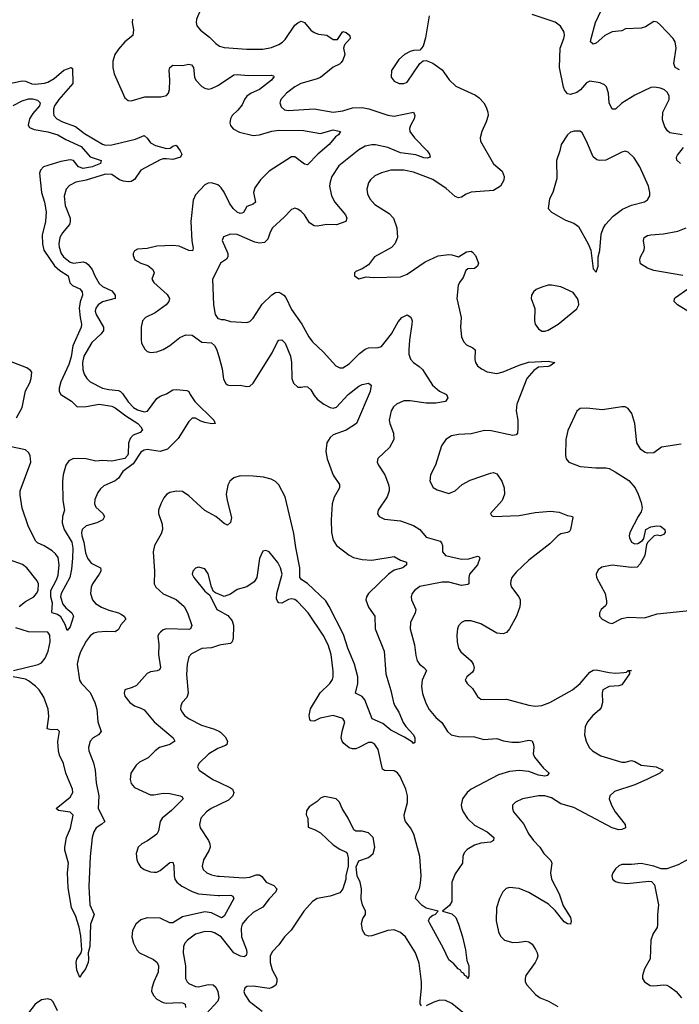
# Model space of a CAD drawing. Header units: inches. Extents: x 1843162 to 1959474, y 907081 to 1016326.
# Tile 316 of 656: x 1938754 to 1942868, y 922529 to 928668. Entities that reach past the tile are written whole.
import ezdxf

# ---------------------------------------------------------------- set-up
doc = ezdxf.new("R2010")
doc.units = ezdxf.units.IN
doc.header["$MEASUREMENT"] = 0
doc.layers.add('B9932', color=7, linetype='Continuous')
doc.layers.add('B9942', color=7, linetype='Continuous')

msp = doc.modelspace()

# ---------------------------------------------------------------- linework, layer by layer
at = {"layer": 'B9932', "color": 5}
for points, elevation in [([(1940000, 928885.7), (1939983.7, 928870), (1939881.6, 928730), (1939856.3, 928670), (1939854, 928650), (1939858.8, 928630), (1939881.7, 928601.7), (1939938.4, 928558.4), (1939978.2, 928518.2), (1940000, 928502.6)], 640), ([(1939458, 928670), (1939456.1, 928650), (1939465, 928605), (1939459.7, 928570), (1939410, 928528.8), (1939370, 928483.9), (1939348.6, 928450), (1939336.3, 928410), (1939335.8, 928370), (1939344.5, 928330), (1939410, 928180.7), (1939430, 928164.4), (1939450, 928161.3), (1939534.1, 928185.9), (1939633.7, 928186.3), (1939670, 928194.9), (1939682.2, 928210), (1939688.3, 928231.7), (1939690.4, 928290), (1939686.1, 928353.9), (1939690, 928370.2), (1939710, 928383.2), (1939770, 928382), (1939810, 928389.4), (1939826.5, 928386.5), (1939837.4, 928370), (1939844.4, 928310), (1939852.2, 928290), (1939890, 928251.3), (1939910, 928239.7), (1939930, 928235.4), (1939950, 928238.6), (1939990, 928256.6), (1940000, 928263.3)], 620), ([(1938670, 928264.7), (1938770, 928285.4), (1938790, 928283.5), (1938830, 928268.1), (1938850, 928265.1), (1938910, 928272.5), (1938930, 928278), (1938970, 928301.3), (1939030, 928353.5), (1939076, 928370), (1939083.8, 928363.8), (1939085, 928270), (1938998.2, 928170), (1938972.4, 928130), (1938965.5, 928110), (1938964.5, 928084.5), (1938967.6, 928070), (1938985.8, 928050), (1939022.3, 928030), (1939101.8, 928001.8), (1939158.1, 927958.1), (1939270, 927890.8), (1939290, 927885.4), (1939330, 927886.8), (1939390, 927901.1), (1939476.3, 927923.7), (1939530, 927946.5), (1939549.6, 927929.6), (1939570, 927900.1), (1939602.3, 927882.3), (1939670, 927863.6), (1939693.4, 927866.6), (1939710, 927879.6), (1939730, 927886), (1939755.4, 927850), (1939764.7, 927830), (1939756.9, 927810), (1939710, 927795), (1939670, 927800.8), (1939650, 927800.1), (1939630, 927792.9), (1939510.2, 927730), (1939470, 927670.6), (1939450, 927659.5), (1939430, 927655.7), (1939400.8, 927660.8), (1939377.6, 927670), (1939330, 927701.6), (1939290, 927705.5), (1939170, 927666.9), (1939105.4, 927654.6), (1939065.6, 927634.4), (1939044.2, 927610), (1939031.7, 927568.3), (1939038.5, 927510), (1939069.1, 927430.9), (1939070.2, 927410), (1939064.3, 927390), (1939021.5, 927338.5), (1939005.2, 927310), (1938997.9, 927270), (1939000.1, 927250), (1939013.9, 927210), (1939027.5, 927190), (1939070, 927156.9), (1939090.6, 927150.6), (1939150, 927157), (1939170, 927151.1), (1939181.7, 927141.7), (1939206.8, 927110), (1939223, 927070), (1939250, 927023.5), (1939270, 927005), (1939330, 926977.3), (1939350.1, 926950), (1939350, 926928.9), (1939271.8, 926908.2), (1939243.7, 926890), (1939228.3, 926870), (1939225.4, 926850), (1939230.7, 926830), (1939276.4, 926750), (1939276.8, 926730), (1939261.9, 926710), (1939204.8, 926655.2), (1939154.7, 926570), (1939146.4, 926530), (1939147.3, 926487.3), (1939157, 926457), (1939173.6, 926430), (1939194.6, 926410), (1939270.9, 926370.9), (1939310, 926361.6), (1939370, 926356.6), (1939382.6, 926350), (1939396.6, 926336.6), (1939430, 926285.9), (1939463.2, 926250), (1939490, 926234.7), (1939530, 926221.9), (1939552.5, 926227.5), (1939610, 926306.5), (1939630, 926319.8), (1939670, 926335), (1939710, 926359.2), (1939730, 926361.6), (1939796.2, 926356.2), (1939810, 926348.7), (1939817.7, 926330), (1939847.3, 926287.3), (1939965, 926170), (1939973.7, 926150), (1939952.5, 926147.5), (1939910, 926157.2), (1939884.6, 926164.6), (1939850, 926184.2), (1939830, 926184), (1939810, 926162.2), (1939743.6, 926056.4), (1939676.8, 925990), (1939630, 925974.9), (1939550, 925988.1), (1939530, 925984.1), (1939510, 925972.1), (1939461.9, 925898.1), (1939398, 925850), (1939370, 925808.7), (1939350, 925792.7), (1939279, 925761), (1939257.6, 925742.4), (1939240.9, 925719.1), (1939224, 925676), (1939221.8, 925650), (1939230, 925627.6), (1939273.6, 925590), (1939282.6, 925570), (1939273.8, 925550), (1939235.6, 925530), (1939168.6, 925511.4), (1939143.5, 925490), (1939139.3, 925470), (1939141.9, 925450), (1939154.6, 925410), (1939164.9, 925344.9), (1939177.2, 925310), (1939199.6, 925279.6), (1939257.6, 925250), (1939259.7, 925239.7), (1939260.7, 925230), (1939250.9, 925210), (1939209.4, 925150), (1939200.5, 925130), (1939196, 925090), (1939208.3, 925050), (1939227.7, 925027.7), (1939264.9, 925004.9), (1939310, 924986.4), (1939370, 924970.6), (1939390, 924959.8), (1939406.5, 924950), (1939415.5, 924930), (1939385.1, 924894.9), (1939370, 924865.1), (1939350, 924850.7), (1939294.1, 924854.1), (1939242.8, 924850), (1939217.7, 924842.3), (1939193.6, 924826.4), (1939170, 924793.7), (1939133.9, 924726.1), (1939121, 924690), (1939113.5, 924650), (1939126.8, 924550), (1939138.9, 924530), (1939193, 924473), (1939223.7, 924410), (1939234.8, 924370), (1939242.8, 924290), (1939261.6, 924230), (1939246.5, 924210), (1939213.4, 924190), (1939194.2, 924170), (1939183.9, 924130), (1939186.4, 924110), (1939215, 924035), (1939225.7, 923990), (1939231.9, 923910), (1939247.2, 923830), (1939244.6, 923750), (1939285.7, 923670), (1939267.6, 923652.4), (1939231.2, 923628.8), (1939216.1, 923603.9), (1939206, 923570), (1939193.8, 923450), (1939184.6, 923264.6), (1939192.7, 923150), (1939219.6, 923090), (1939195.1, 923030), (1939192.2, 922890), (1939181.6, 922850), (1939184.4, 922810), (1939181.3, 922790), (1939165.3, 922750), (1939141, 922719), (1939130, 922697.2), (1939110, 922742), (1939106, 922790), (1939111.3, 922810), (1939138.4, 922850), (1939141.1, 922870), (1939136.6, 922956.6), (1939126, 923010), (1939102.9, 923082.9), (1939076.9, 923130), (1939057.3, 923257.3), (1939051.9, 923350), (1939058.6, 923410), (1939036.8, 923490), (1939035.3, 923510), (1939046.5, 923570), (1939071.6, 923628.4), (1939087.5, 923707.5), (1939070, 923727.1), (1938996.6, 923736.6), (1938982.9, 923750), (1939070, 923820.7), (1939085.2, 923850), (1939082.8, 923870), (1939041.6, 923970), (1939028.4, 924030), (1939003.2, 924083.2), (1938995.5, 924110), (1938993.2, 924166.8), (1939002.4, 924230), (1938990, 924243.6), (1938950, 924239.7), (1938926.6, 924246.6), (1938935.8, 924324.2), (1938932.9, 924370), (1938904, 924444), (1938875.2, 924490), (1938853.5, 924513.5), (1938810, 924545.4), (1938790, 924555.4), (1938714.5, 924570)], 580), ([(1938712.9, 928132.9), (1938770, 928161.4), (1938810, 928174.4), (1938833.6, 928173.6), (1938865, 928165), (1938882.7, 928150), (1938877, 928130), (1938836.3, 928083.7), (1938815.9, 928050), (1938806.4, 928010), (1938816.1, 927996.1), (1938843.8, 927983.8), (1938930, 927968.6), (1938992.6, 927950), (1939041.5, 927921.5), (1939136.8, 927876.8), (1939193.6, 927813.6), (1939261.6, 927790), (1939258, 927770), (1939206, 927750), (1939150, 927738.9), (1939120.8, 927750), (1939089.9, 927789.9), (1939070, 927794.1), (1939010, 927783.4), (1938903.6, 927750), (1938885, 927730), (1938878.8, 927710), (1938889.5, 927590), (1938909.4, 927530), (1938919.1, 927470), (1938915.1, 927410), (1938895.3, 927324.7), (1938896.8, 927270), (1938905.7, 927230), (1938972.5, 927132.5), (1939004, 927104), (1939056.8, 927070), (1939066.5, 927026.5), (1939084.2, 927010), (1939128.7, 926988.7), (1939144.4, 926970), (1939147.1, 926950), (1939132, 926908), (1939125.3, 926870), (1939130.6, 926810.6), (1939139.7, 926770), (1939136.9, 926750), (1939086.5, 926633.5), (1939075, 926565), (1939061.1, 926518.9), (1939010, 926409.7), (1938999.6, 926370), (1939000.4, 926350), (1939010.2, 926330), (1939078, 926290), (1939113.1, 926253.1), (1939170, 926256.3), (1939250, 926271), (1939330, 926258.3), (1939350, 926248.6), (1939417.1, 926197.1), (1939491.3, 926150), (1939510.1, 926130), (1939519.7, 926110), (1939505.5, 926094.5), (1939462.6, 926077.4), (1939442.8, 926057.2), (1939432, 926028), (1939430, 925960.5), (1939426.8, 925950), (1939410, 925932.8), (1939330, 925914.8), (1939270, 925919.7), (1939230, 925915.9), (1939170, 925930.4), (1939090, 925931.2), (1939061.9, 925918.1), (1939041.5, 925890), (1939025.3, 925830), (1939020.8, 925790), (1939023.5, 925670), (1939033.8, 925610), (1939020.7, 925570), (1939020.2, 925530), (1939031.3, 925490), (1939079.5, 925410), (1939086.3, 925373.7), (1939084.3, 925310), (1939078.4, 925241.6), (1939066.3, 925190), (1939012.5, 925090), (1939008.5, 925070), (1939024.3, 925024.3), (1939041.8, 925001.8), (1939080.2, 924970), (1939090.3, 924950), (1939070, 924882), (1939050, 924859), (1939037.2, 924897.2), (1939010, 924944.2), (1938990, 924959.3), (1938956, 924970), (1938954.8, 924974.8), (1938959.5, 925030), (1938949, 925069), (1938948.3, 925110), (1938984.2, 925175.8), (1938994.5, 925205.5), (1939001.5, 925270), (1938994.9, 925314.9), (1938978.5, 925338.5), (1938956.3, 925356.3), (1938906.8, 925386.8), (1938865.9, 925405.9), (1938855.8, 925415.8), (1938810, 925506), (1938770, 925622.7), (1938756.6, 925703.4), (1938757.2, 925730), (1938823.9, 925910), (1938819.2, 925950), (1938809.4, 925969.4), (1938790, 925985.8), (1938690, 926007.8)], 560), ([(1940000, 927628.9), (1939990, 927637.4), (1939950, 927649.8), (1939930, 927648.5), (1939910, 927638.3), (1939850, 927575.6), (1939836.7, 927543.3), (1939821, 927410), (1939828.8, 927288.8), (1939836.5, 927243.5), (1939833.1, 927226.9), (1939810, 927227.7), (1939750, 927254.8), (1939710, 927260.3), (1939610, 927254.7), (1939550, 927241), (1939490, 927236.3), (1939470, 927226), (1939462.6, 927210), (1939463.1, 927196.9), (1939472.7, 927170), (1939510.6, 927150), (1939554.2, 927134.2), (1939585.3, 927110), (1939592.6, 927090), (1939578.7, 927050), (1939591.5, 927030), (1939673.5, 926953.5), (1939687.9, 926930), (1939685.5, 926910), (1939668.8, 926890), (1939599.4, 926840.6), (1939539.3, 926810), (1939521.1, 926790), (1939511.3, 926750), (1939511.4, 926671.4), (1939514.9, 926650), (1939534.3, 926614.3), (1939550, 926599.3), (1939572.1, 926592.1), (1939610, 926597.3), (1939650, 926612.3), (1939690, 926636.5), (1939753.3, 926686.7), (1939790, 926703.3), (1939830, 926701.8), (1939890, 926657.1), (1939950, 926654), (1939970, 926636.5), (1939984.8, 926610), (1940000, 926554.2)], 620), ([(1940000, 927134.8), (1939957, 927050), (1939963.2, 926890), (1939973.4, 926830), (1939990, 926805.7), (1940000, 926802.3)], 640), ([(1938734.9, 926185.1), (1938769.2, 926250), (1938790, 926353), (1938817.1, 926402.9), (1938826.6, 926430), (1938829.8, 926469.8), (1938821.6, 926481.6), (1938798, 926498), (1938690, 926538.9)], 560), ([(1940000, 925551.3), (1939976.9, 925570), (1939910, 925607), (1939810, 925699.7), (1939770, 925726.2), (1939731.4, 925728.6), (1939690, 925719.7), (1939670, 925707.6), (1939653.9, 925686.1), (1939634.3, 925650), (1939620.3, 925610), (1939619.6, 925590), (1939642.7, 925522.7), (1939645.7, 925490), (1939636.9, 925463.1), (1939595.2, 925390), (1939586.7, 925350), (1939594.7, 925230), (1939592.8, 925150), (1939603.6, 925130), (1939650, 925088.8), (1939730, 925053.4), (1939781, 925010), (1939802, 924970), (1939827.1, 924890), (1939820.3, 924870), (1939810, 924865), (1939670.8, 924869.2), (1939650, 924863.8), (1939631.6, 924850), (1939621.5, 924838.5), (1939616.5, 924823.5), (1939622.5, 924770), (1939620.2, 924710), (1939632, 924630), (1939625.8, 924614.2), (1939612.4, 924607.6), (1939570, 924601.8), (1939550, 924592.4), (1939482.2, 924517.8), (1939456.6, 924503.4), (1939410.6, 924490), (1939405, 924470), (1939410.2, 924450), (1939442, 924410), (1939470, 924390.2), (1939510, 924376.3), (1939530, 924364.2), (1939593.4, 924290), (1939712.6, 924190), (1939721.1, 924170), (1939690.4, 924150), (1939626, 924130), (1939599.3, 924110), (1939554.7, 924065.3), (1939502, 924038), (1939480, 924020), (1939448.2, 923970), (1939443.2, 923930), (1939450, 923906), (1939470, 923880.9), (1939570, 923836.3), (1939590, 923834.4), (1939650, 923845.3), (1939690, 923844.3), (1939754.8, 923830), (1939764.8, 923824.8), (1939773.1, 923810), (1939702.1, 923737.9), (1939643, 923690), (1939630.2, 923670), (1939619.6, 923610), (1939608.7, 923590), (1939551.6, 923548.4), (1939516.5, 923530), (1939494.3, 923510), (1939480.7, 923470), (1939484.5, 923430), (1939492.4, 923410), (1939507.3, 923387.3), (1939530, 923369.1), (1939570, 923354.4), (1939590, 923352.3), (1939610, 923354.2), (1939630, 923363.5), (1939690, 923413.5), (1939710, 923415.3), (1939715.4, 923395.4), (1939716.8, 923330), (1939722.1, 923310), (1939734, 923290), (1939765.4, 923265.4), (1939830, 923232.1), (1939870, 923219), (1939992.6, 923207.4), (1940000, 923207.7)], 620), ([(1938752.2, 925010), (1938790, 925040.9), (1938842.6, 925070), (1938859.8, 925090), (1938868.7, 925110), (1938871.5, 925150), (1938863.9, 925170), (1938798.8, 925250), (1938771.5, 925271.5), (1938690, 925300.1)], 580), ([(1940000, 925084.5), (1939974.8, 925094.8), (1939963.7, 925103.7), (1939951.5, 925131.5), (1939930, 925214), (1939910, 925245.2), (1939870, 925255.1), (1939850, 925249.2), (1939834, 925230), (1939830.7, 925210), (1939840.5, 925190), (1939910, 925104.9), (1939939.3, 925079.3), (1939984, 924990), (1940000, 924981.6)], 640), ([(1938716, 924610), (1938870, 924648.1), (1938890, 924658.3), (1938913.6, 924686.4), (1938932.4, 924730), (1938944.8, 924790), (1938941.5, 924830), (1938929.2, 924849.2), (1938810, 924851.2), (1938730, 924876.3)], 580), ([(1940000, 924767.9), (1939950, 924752.1), (1939890, 924747.4), (1939826.3, 924713.7), (1939810, 924695.1), (1939799.6, 924650), (1939794.3, 924585.7), (1939805.8, 924470), (1939797, 924443), (1939768.2, 924410), (1939758.4, 924390), (1939757.6, 924370), (1939766.7, 924350), (1939783.1, 924330), (1939810.4, 924310), (1939888.5, 924270), (1939970, 924244), (1940000, 924229.3)], 640), ([(1940000, 924128.4), (1939990, 924124.5), (1939934.3, 924090), (1939872, 924030), (1939863.8, 924010), (1939872.7, 923990), (1939958.7, 923930), (1940000, 923911.3)], 640), ([(1940000, 923775), (1939948.5, 923750), (1939920.3, 923730), (1939884.9, 923690), (1939875.8, 923650), (1939880.3, 923630), (1939931.7, 923550), (1939940.3, 923530), (1939941.7, 923510), (1939934.3, 923485.7), (1939901.3, 923430), (1939892.4, 923390), (1939899.3, 923370), (1939922, 923350), (1939950, 923336), (1939988.3, 923328.3), (1940000, 923327.6)], 640), ([(1940000, 923073.9), (1939950, 923099.1), (1939910, 923105.7), (1939770, 923075.4), (1939710, 923037.4), (1939690, 923038.1), (1939630, 923066.4), (1939550, 923067.7), (1939510, 923056.2), (1939479.2, 923030), (1939458.2, 922990), (1939453.5, 922950), (1939463.5, 922910), (1939484.4, 922870), (1939501.7, 922850), (1939588.7, 922808.7), (1939611, 922790), (1939621, 922770), (1939618.9, 922730), (1939591.3, 922670), (1939578.5, 922630), (1939576.5, 922610), (1939590, 922581.5), (1939610, 922562.3), (1939650, 922540.1), (1939670, 922535.9), (1939750, 922541.2), (1939770, 922538.4), (1939787.4, 922530), (1939788.4, 922510)], 620), ([(1940000, 922955.4), (1939970, 922974.3), (1939950, 922981.1), (1939910, 922983.5), (1939850, 922966), (1939802, 922930), (1939784.2, 922910), (1939776, 922890), (1939774.7, 922850), (1939789.2, 922770), (1939789.2, 922690), (1939798.9, 922670), (1939810, 922659.6), (1939850, 922639.7), (1939870, 922637.8), (1939930, 922652.6), (1939960.5, 922650), (1939977, 922637), (1939990.1, 922610.1), (1939995.8, 922570), (1939990.1, 922550), (1939918.2, 922470)], 640), ([(1938990, 922488.2), (1938964.2, 922544.2), (1938950, 922557.8), (1938930, 922563.7), (1938890, 922557.3), (1938850, 922531.2), (1938754.5, 922405.5)], 620)]:
    msp.add_lwpolyline(points, dxfattribs=dict(at, elevation=elevation))
at = {"layer": 'B9942', "color": 5}
for points, elevation in [([(1942885.2, 927950), (1942810, 927962.2), (1942793.8, 927973.8), (1942778.8, 927998.8), (1942763.4, 928043.4), (1942764.5, 928090), (1942803.8, 928170), (1942805.1, 928190), (1942794.6, 928214.6), (1942776.2, 928230), (1942750, 928241.5), (1942712.8, 928247.2), (1942690, 928244.4), (1942590, 928196.4), (1942510, 928146.3), (1942470, 928109.7), (1942450, 928109.7), (1942430, 928149.5), (1942426, 928210), (1942414.5, 928250), (1942401.6, 928261.6), (1942373.9, 928273.9), (1942310, 928283.5), (1942290, 928274), (1942251.5, 928230), (1942230, 928214), (1942190, 928200.3), (1942170, 928205.7), (1942151.2, 928231.2), (1942146, 928246), (1942120.8, 928370), (1942124.8, 928490), (1942148, 928550), (1942151.5, 928570), (1942149.5, 928590), (1942127.5, 928627.5), (1942093.1, 928653.1), (1941950, 928699.7)], 660), ([(1942870, 928355), (1942843.2, 928370), (1942834.4, 928394.4), (1942848.6, 928490), (1942842, 928530), (1942829.3, 928549.3), (1942750, 928634), (1942730, 928651.8), (1942710, 928655.6), (1942656.4, 928623.6), (1942630, 928615.1), (1942532, 928610), (1942510, 928597.2), (1942450, 928592.3), (1942403.6, 928570), (1942350, 928520.4), (1942330, 928514.7), (1942314.7, 928530), (1942317.7, 928550), (1942345.9, 928650), (1942382.9, 928730)], 640), ([(1940000, 928502.6), (1940001.5, 928501.5), (1940030, 928493.4), (1940170, 928484.2), (1940270, 928483.9), (1940324.9, 928495.1), (1940370, 928512.4), (1940393.1, 928526.9), (1940410, 928544.2), (1940470, 928632.4), (1940490, 928648.7), (1940510, 928657.6), (1940530, 928650.5), (1940570, 928601.3), (1940590, 928587), (1940617.4, 928577.4), (1940670, 928570.3), (1940710, 928544), (1940735.7, 928544.3), (1940770, 928594.9), (1940790, 928588.4), (1940813, 928570), (1940816, 928550), (1940779.6, 928510), (1940774.7, 928490), (1940781.3, 928450), (1940770, 928416), (1940759.1, 928400.9), (1940749.1, 928390.9), (1940710, 928372.1), (1940630, 928307.7), (1940604.1, 928295.9), (1940508.4, 928270), (1940470.3, 928250), (1940419, 928210), (1940383.6, 928170), (1940377.4, 928150), (1940384.1, 928124.1), (1940405.8, 928105.8), (1940430, 928100.7), (1940590, 928112.6), (1940710, 928090.2), (1940770, 928099), (1940830, 928117.6), (1940890, 928119.2), (1940932.5, 928112.5), (1941050, 928071.7), (1941090, 928066.7), (1941210.2, 928090.2), (1941219.5, 928070), (1941214.6, 928050), (1941191.7, 928008.3), (1941186.2, 927990), (1941188.1, 927970), (1941216.5, 927930), (1941295.9, 927850), (1941310.3, 927830), (1941314.4, 927810), (1941296.1, 927803.9), (1941274.5, 927805.5), (1941225.4, 927825.4), (1941130, 927837.5), (1941050.8, 927870.8), (1940973.5, 927886.5), (1940950, 927888.2), (1940910, 927879.4), (1940870, 927857.1), (1940743.8, 927756.2), (1940701.3, 927690), (1940690, 927657.2), (1940687.2, 927630), (1940698.2, 927570), (1940720.2, 927530), (1940785.5, 927450), (1940795.3, 927430), (1940788.2, 927410), (1940730, 927387.8), (1940669.8, 927389.8), (1940610, 927379.8), (1940590, 927381.8), (1940561.3, 927401.3), (1940530, 927451.8), (1940510, 927472), (1940490, 927487), (1940470, 927492.3), (1940450, 927483.7), (1940404.4, 927435.6), (1940330.3, 927370), (1940316.4, 927343.6), (1940301.6, 927298.4), (1940280.8, 927279.2), (1940250, 927274.1), (1940219.9, 927279.9), (1940110, 927328.5), (1940070, 927329.7), (1940026.1, 927313.9), (1940017, 927290), (1940051.6, 927210), (1940051.6, 927188.4), (1940044.4, 927175.6), (1940007.7, 927150), (1940000, 927134.8)], 640), ([(1941309, 928691), (1941285.5, 928554.5), (1941270, 928502), (1941250, 928477.2), (1941210, 928475.1), (1941190, 928469.4), (1941154.8, 928450), (1941119.9, 928420.1), (1941074, 928350), (1941070.8, 928310), (1941090, 928284), (1941122, 928270), (1941150, 928270.5), (1941170, 928278), (1941250, 928394.8), (1941270, 928411), (1941290, 928413.4), (1941330, 928396.4), (1941390, 928354), (1941432.4, 928292.4), (1941473.7, 928253.7), (1941597, 928197), (1941620.4, 928180.4), (1941649, 928149), (1941663.2, 928123.2), (1941674, 928090), (1941675.3, 928070), (1941663.7, 928030), (1941635.8, 927970), (1941626.4, 927930), (1941628.4, 927910), (1941708.9, 927768.9), (1941763.8, 927723.8), (1941776.5, 927690), (1941773.6, 927666.4), (1941752.8, 927630), (1941710, 927602.7), (1941570, 927592.1), (1941539.7, 927580.3), (1941510, 927561.3), (1941490, 927557.4), (1941470, 927564.4), (1941414.7, 927614.7), (1941331.5, 927671.5), (1941210, 927717.8), (1941150, 927729.1), (1941070, 927728.8), (1941010, 927712.1), (1940970, 927694.7), (1940941.7, 927670), (1940928.9, 927650), (1940919, 927610), (1940922.7, 927582.7), (1940938.3, 927550), (1940970, 927514.6), (1941058.7, 927458.7), (1941085.7, 927430), (1941107.2, 927370), (1941110.3, 927310), (1941094, 927270), (1941072.3, 927247.7), (1940966.8, 927190), (1940930, 927139), (1940890, 927114), (1940850, 927098), (1940842, 927090), (1940842, 927070), (1940870, 927052), (1940914.6, 927065.4), (1940960.7, 927060.7), (1941130, 927064.9), (1941170, 927081.3), (1941282.3, 927157.7), (1941364.5, 927195.5), (1941430, 927204.1), (1941450, 927202), (1941490, 927188.3), (1941540, 927220), (1941570, 927224.4), (1941579.3, 927219.3), (1941596.7, 927196.7), (1941616.4, 927150), (1941608.5, 927130), (1941590, 927116.4), (1941550, 927115.3), (1941536.4, 927103.6), (1941520.2, 927059.8), (1941497, 927030), (1941489.1, 927010.9), (1941480.3, 926930), (1941506.7, 926810), (1941503.1, 926750), (1941510, 926691.3), (1941522.3, 926662.3), (1941540.3, 926640.3), (1941581.3, 926621.3), (1941595.5, 926610), (1941592.9, 926550), (1941596.5, 926530), (1941608.7, 926510), (1941635.5, 926490), (1941670, 926473.1), (1941730, 926462), (1941770, 926471.3), (1941870, 926514.7), (1941927.3, 926532.7), (1942050, 926538.7), (1942091, 926530), (1942062.8, 926510), (1942050, 926506), (1941990, 926500.5), (1941960.1, 926479.9), (1941916.9, 926430), (1941854.9, 926270), (1941851.4, 926230), (1941860.7, 926170), (1941862, 926118), (1941858.4, 926090), (1941850, 926079.5), (1941830, 926075.8), (1941695.6, 926104.4), (1941653.7, 926106.3), (1941570, 926086.2), (1941490, 926081.7), (1941447, 926073), (1941412.7, 926050), (1941384.4, 926010), (1941347.7, 925890), (1941316.4, 925830), (1941312.7, 925790), (1941332.2, 925752.2), (1941357.3, 925737.3), (1941430, 925714), (1941470, 925730.8), (1941514, 925770), (1941563.3, 925796.7), (1941690, 925840.4), (1941710, 925843.8), (1941730, 925836.3), (1941762, 925790), (1941775.5, 925750), (1941777.1, 925710), (1941763, 925670), (1941690.7, 925590), (1941697.3, 925577.3), (1941710, 925570.7), (1941870, 925577.5), (1941970, 925596.2), (1942064.2, 925604.2), (1942117.8, 925597.8), (1942170, 925577.3), (1942193.4, 925573.4), (1942202, 925570), (1942203.6, 925563.6), (1942190.3, 925489.7), (1942182.4, 925477.6), (1942170.3, 925469.7), (1942130, 925462.4), (1942110, 925449.6), (1942060.4, 925399.6), (1941930, 925298), (1941850, 925222.4), (1941824.2, 925190), (1941816.5, 925170), (1941815.6, 925150), (1941822.3, 925130), (1941867.8, 925070), (1941876.1, 925050), (1941876.5, 925030), (1941873.1, 925006.9), (1941852.4, 924950), (1941810.1, 924869.9), (1941790, 924848.2), (1941770, 924838.9), (1941730, 924843), (1941630, 924900.5), (1941570, 924920.5), (1941530, 924919.5), (1941510, 924909.3), (1941492, 924888), (1941484.9, 924870), (1941480.3, 924830), (1941481.7, 924790), (1941490.3, 924750), (1941506, 924726), (1941570.4, 924670), (1941583.1, 924650), (1941588.4, 924630), (1941585.5, 924610), (1941579.2, 924600.8), (1941542, 924570), (1941533.4, 924550), (1941545.5, 924530), (1941578.5, 924498.5), (1941610, 924448.2), (1941630, 924432.4), (1941650, 924428.9), (1941790, 924431.6), (1941930, 924394.9), (1941970, 924388.9), (1942010, 924392.6), (1942060.7, 924410), (1942201.1, 924490), (1942250.8, 924530), (1942310, 924600.3), (1942330, 924611.8), (1942350, 924615.3), (1942430, 924598.4), (1942470, 924594.8), (1942522.4, 924597.6), (1942539, 924601), (1942550, 924610.2), (1942570, 924610.4), (1942551.6, 924608.4), (1942558, 924598), (1942556.5, 924590), (1942510, 924522), (1942490, 924514.8), (1942430.7, 924510), (1942392, 924490), (1942386.7, 924470), (1942389.1, 924410), (1942380, 924380), (1942370, 924364.7), (1942328.4, 924330), (1942296.4, 924290), (1942280.6, 924259.4), (1942277.6, 924210), (1942286.4, 924170), (1942306.4, 924130), (1942326, 924110), (1942378.4, 924078.4), (1942510, 924038), (1942530, 924038), (1942570, 924049), (1942590, 924042.8), (1942630, 924019.4), (1942724.7, 924010), (1942767.3, 923990), (1942747.3, 923970), (1942670, 923932.4), (1942590, 923897.7), (1942464.2, 923855.8), (1942434.9, 923830), (1942430.2, 923810), (1942444.2, 923770), (1942468.3, 923728.3), (1942531.4, 923650), (1942531.8, 923630), (1942510, 923619.3), (1942490, 923617.4), (1942450, 923629.8), (1942210, 923756.8), (1942130, 923779.7), (1942070, 923816.5), (1942030, 923828.9), (1941990, 923829.8), (1941891, 923810), (1941847.3, 923790), (1941828.5, 923770), (1941827, 923750), (1941834.9, 923730), (1941895.5, 923655.5), (1941930.3, 923590), (1941959, 923550), (1941998.9, 923510), (1942022.3, 923470), (1942066.2, 923426.2), (1942072.6, 923410), (1942065.8, 923350), (1942071.8, 923310), (1942118.3, 923218.3), (1942144.1, 923144.1), (1942188.9, 923070), (1942192.9, 923047.1), (1942190, 923029.6), (1942170, 923031.3), (1942150, 923043.5), (1942094, 923114), (1942052.9, 923152.9), (1941930, 923227.3), (1941870, 923250.7), (1941810, 923258.3), (1941789.2, 923250.8), (1941767.2, 923230), (1941747.4, 923190), (1941727.2, 923130), (1941726.9, 923050), (1941740.9, 922980.9), (1941753.4, 922953.4), (1941777.3, 922930), (1941830, 922915.6), (1941870, 922916), (1941910, 922922.6), (1941930, 922918.7), (1941950, 922904.4), (1941972.1, 922872.1), (1941982, 922850), (1941984.9, 922830), (1941980.4, 922810), (1941970, 922789.3), (1941910.4, 922710), (1941906.4, 922690), (1941906.4, 922670), (1941916.4, 922650), (1941970.3, 922590), (1942001.3, 922570), (1942051.7, 922550), (1942110, 922515.2)], 660), ([(1940000, 928263.3), (1940090, 928323.6), (1940110, 928326.1), (1940180.9, 928319.1), (1940322, 928322), (1940337, 928317), (1940342, 928310), (1940334.2, 928305.8), (1940324.6, 928290), (1940250, 928233.2), (1940197.4, 928210), (1940170, 928190.7), (1940155.9, 928170), (1940142.5, 928137.5), (1940115.8, 928104.2), (1940080.1, 928070), (1940069.4, 928050), (1940065.3, 928025.3), (1940068.1, 928008.1), (1940086.2, 927986.2), (1940125.7, 927965.7), (1940210, 927946.6), (1940250, 927949.6), (1940327.2, 927972.8), (1940370, 927978.3), (1940524, 927976), (1940630, 927958.3), (1940710, 927980.8), (1940756, 927970), (1940742.8, 927950), (1940723.6, 927936.4), (1940685.3, 927890), (1940612.8, 927830), (1940550, 927763.6), (1940530, 927767.3), (1940470, 927812.6), (1940450, 927812.8), (1940310, 927723.5), (1940256.5, 927670), (1940220.4, 927619.6), (1940213.4, 927590), (1940224.2, 927530), (1940210, 927518.5), (1940170, 927502.2), (1940150, 927466), (1940138.8, 927461.2), (1940130, 927459.8), (1940110, 927468.5), (1940084.9, 927490), (1940062.8, 927522.8), (1940030, 927592), (1940010, 927620.3), (1940000, 927628.9)], 620), ([(1942875.1, 927770), (1942852.1, 927792.1), (1942849.8, 927810), (1942856.4, 927823.6), (1942893.3, 927870)], 660), ([(1942890, 927072), (1942710, 927104.5), (1942670, 927117.8), (1942626.4, 927146.4), (1942621.6, 927170), (1942626.5, 927190), (1942648.1, 927230), (1942651.5, 927250), (1942644.2, 927290), (1942649.3, 927310.7), (1942670, 927322.7), (1942690, 927327.3), (1942770, 927331.6), (1942859.3, 927350), (1942910.5, 927369.5)], 660), ([(1942921.5, 926850), (1942856.3, 926890), (1942835.1, 926910), (1942838, 926930), (1942844.1, 926935.9), (1942921.6, 926990)], 660), ([(1940000, 926802.3), (1940010, 926798.9), (1940030, 926798.7), (1940070, 926785.3), (1940170, 926779.5), (1940190, 926786.7), (1940210, 926806), (1940265.8, 926894.2), (1940327.5, 926952.5), (1940350, 926966.5), (1940370, 926967.9), (1940382.9, 926962.9), (1940402, 926950), (1940414.7, 926934.7), (1940450, 926860.3), (1940514.4, 926770), (1940558.5, 926690), (1940580, 926660), (1940650, 926595.8), (1940726, 926510), (1940750, 926498), (1940770, 926497.4), (1940810, 926523.1), (1940874.1, 926585.9), (1940910, 926612.9), (1940930, 926622.4), (1940990, 926623.2), (1941010, 926630.3), (1941073.3, 926710), (1941115.8, 926784.2), (1941137.4, 926810), (1941170, 926826.9), (1941193.8, 926813.8), (1941201.5, 926790), (1941200.9, 926770), (1941185.4, 926670), (1941181.1, 926610), (1941182.3, 926582.3), (1941191.2, 926551.2), (1941210, 926530.4), (1941246.2, 926506.2), (1941266.3, 926486.3), (1941328.5, 926388.5), (1941372.2, 926352.2), (1941416.9, 926330), (1941423.5, 926310), (1941410, 926287.3), (1941350, 926277.1), (1941290, 926277.4), (1941190, 926292.3), (1941149.4, 926290.6), (1941104.4, 926270), (1941086.2, 926253.8), (1941070.3, 926230), (1941059.6, 926170), (1941062.4, 926150), (1941086, 926090), (1941088.1, 926050), (1941060.4, 925999.6), (1940987.6, 925932.4), (1940984.4, 925910), (1940992.2, 925890), (1941031.8, 925830), (1941054.6, 925770), (1941059.6, 925750), (1941058.3, 925730), (1941046.9, 925693.1), (1940990.5, 925610), (1940986.4, 925586.4), (1940996, 925570), (1941030, 925554.4), (1941130, 925543.6), (1941210, 925514.2), (1941249.4, 925489.4), (1941290, 925441.1), (1941376.4, 925416.4), (1941386, 925406), (1941390.3, 925390.3), (1941392.2, 925350), (1941410, 925326.3), (1941510, 925304.7), (1941554.5, 925305.5), (1941610, 925323), (1941619.9, 925319.9), (1941624.9, 925310), (1941608.7, 925270), (1941560.3, 925210), (1941555.3, 925190), (1941554.9, 925150), (1941550, 925145.6), (1941510, 925141.1), (1941430, 925160.9), (1941390, 925160.2), (1941250, 925133.5), (1941215.8, 925110), (1941202, 925090), (1941196.5, 925070), (1941198.9, 925050), (1941224.4, 924990), (1941220.8, 924970), (1941192.3, 924910), (1941189.2, 924870), (1941216.5, 924770), (1941224.5, 924704.5), (1941233.6, 924670), (1941247.8, 924650), (1941275.3, 924630), (1941291.6, 924610), (1941264.7, 924550), (1941259.7, 924510), (1941266.1, 924466.1), (1941286.4, 924406.4), (1941307.7, 924367.7), (1941350, 924316.5), (1941386.8, 924286.8), (1941422.4, 924230), (1941445.5, 924210), (1941490, 924198.5), (1941590, 924196.9), (1941650, 924180.7), (1941730, 924187), (1941772.7, 924172.7), (1941823.9, 924163.9), (1941870, 924164.2), (1941930, 924176.5), (1941950, 924171.1), (1941959.1, 924150), (1941961.7, 924130), (1941956.5, 924090), (1941964.2, 924070), (1942021, 924001), (1942057.3, 923970), (1942044.1, 923955.9), (1942028.5, 923951.5), (1941990, 923957.2), (1941930, 923979.8), (1941870, 923987.5), (1941810, 923980.2), (1941740.1, 923959.9), (1941570.2, 923869.8), (1941544.2, 923850), (1941516.5, 923810), (1941507.2, 923770), (1941511.8, 923750), (1941519.5, 923730), (1941548.1, 923688.1), (1941590, 923646.9), (1941670, 923605), (1941711.3, 923570), (1941710, 923549.8), (1941690, 923540.8), (1941630, 923534.3), (1941590, 923521.1), (1941545.4, 923494.6), (1941526.4, 923473.6), (1941519, 923450), (1941515.3, 923410), (1941470, 923342.9), (1941450.2, 923290), (1941449.3, 923170), (1941435.1, 923144.9), (1941391.3, 923110), (1941450, 923093.4), (1941474, 923070), (1941490.2, 923030), (1941516.9, 922950), (1941535.3, 922870), (1941542, 922802), (1941555.5, 922770), (1941556, 922704), (1941550, 922688.7), (1941543.1, 922703.1), (1941530, 922709), (1941522.7, 922722.7), (1941510, 922729.3), (1941502.5, 922742.5), (1941489.4, 922750), (1941461.2, 922781.2), (1941430, 922806.6), (1941398, 922878), (1941310, 923037.6), (1941304.8, 923050), (1941312.8, 923070), (1941330, 923084.9), (1941345.2, 923090), (1941364, 923110), (1941289.2, 923129.2), (1941265, 923145), (1941222.4, 923190), (1941226.6, 923210), (1941248.4, 923251.6), (1941254.9, 923285.1), (1941257.4, 923330), (1941249.8, 923450), (1941212.3, 923590), (1941190.8, 923630), (1941160.3, 923670), (1941153.8, 923690), (1941152.9, 923710), (1941172.3, 923787.7), (1941173.3, 923830), (1941163.2, 923870), (1941126.4, 923950), (1941110, 923972.8), (1941090, 923983.9), (1941030, 923987.2), (1941016.2, 923996.2), (1940990, 924118), (1940970, 924149.8), (1940950, 924161.8), (1940930, 924162.2), (1940870, 924129.8), (1940850, 924122.4), (1940830, 924121.5), (1940810, 924128.6), (1940775.2, 924155.2), (1940764.8, 924170), (1940760.3, 924190), (1940766, 924230), (1940783, 924290), (1940770.7, 924310.7), (1940710, 924330.8), (1940627.4, 924312.6), (1940590, 924294.3), (1940570, 924297.6), (1940564.9, 924304.9), (1940559.3, 924330), (1940568.4, 924371.6), (1940628.1, 924471.9), (1940688.5, 924530), (1940704.9, 924555.1), (1940709.8, 924570.2), (1940710, 924606), (1940697.8, 924710), (1940678.2, 924770), (1940646.2, 924830), (1940553.6, 924970), (1940490, 925039.2), (1940470, 925053.6), (1940450, 925057.4), (1940430, 925052.7), (1940390, 925031.1), (1940370, 925031.8), (1940362.2, 925042.2), (1940357, 925057), (1940358.4, 925090), (1940390.6, 925210), (1940380.7, 925250), (1940363.9, 925283.9), (1940310, 925349.3), (1940290, 925359.3), (1940270, 925354), (1940250.4, 925309.6), (1940233.7, 925190), (1940217.5, 925162.5), (1940170, 925133), (1940110, 925114.7), (1940070, 925087), (1940030, 925072.3), (1940000, 925084.5)], 640), ([(1940000, 926554.2), (1940017.5, 926490), (1940026.2, 926426.2), (1940039.7, 926399.7), (1940050, 926390.3), (1940067.6, 926387.6), (1940129, 926389), (1940170, 926380.4), (1940190, 926383.8), (1940210, 926402.4), (1940328.5, 926590), (1940361.7, 926658.3), (1940370, 926670.4), (1940390, 926671.8), (1940410.7, 926650.7), (1940443, 926570), (1940450.2, 926529.8), (1940451, 926431), (1940461.9, 926401.9), (1940490, 926376.9), (1940510, 926376.1), (1940530, 926381.3), (1940550, 926378), (1940570, 926360.3), (1940590, 926324.9), (1940610, 926300.9), (1940650.8, 926270.8), (1940691, 926250), (1940710, 926246.4), (1940730, 926252.3), (1940802.6, 926330), (1940870, 926383), (1940890, 926393.1), (1940930, 926401.5), (1940946.7, 926390), (1940940.7, 926350), (1940854.6, 926150), (1940790, 926109.1), (1940710, 926079.3), (1940690, 926062.6), (1940669.2, 926030), (1940664, 925976), (1940671, 925930), (1940710, 925828.7), (1940749, 925769), (1940749.1, 925750), (1940715.9, 925690), (1940704, 925650), (1940697.7, 925550), (1940699, 925470), (1940710, 925423.8), (1940730, 925390.4), (1940810, 925328.9), (1940835.3, 925315.3), (1940890, 925301.5), (1940950, 925298.6), (1941090, 925320.2), (1941130, 925297.3), (1941166.4, 925286.4), (1941167.7, 925270), (1941144, 925250), (1941090, 925235.5), (1941054.7, 925210), (1940929.2, 925090), (1940917.8, 925070), (1940913.4, 925050), (1940930, 925004.9), (1940969, 924950), (1940971.3, 924870), (1941027.3, 924730), (1941038.3, 924590), (1941070, 924486), (1941086, 924410), (1941093.4, 924390), (1941119.5, 924350), (1941146.3, 924286.3), (1941161.9, 924261.9), (1941210.2, 924210), (1941218.9, 924190), (1941219.3, 924160.7), (1941210, 924156), (1941204.6, 924164.6), (1941155, 924195), (1941070, 924238), (1941019.3, 924279.3), (1940952, 924310), (1940907.6, 924427.6), (1940890, 924448.7), (1940849.6, 924470), (1940863.7, 924530), (1940862.4, 924570), (1940843, 924650), (1940800.6, 924750), (1940774.6, 924834.6), (1940685.2, 925010), (1940663.7, 925043.7), (1940550, 925152.5), (1940514.7, 925174.7), (1940501.4, 925190), (1940501.5, 925250), (1940476.5, 925376.5), (1940464.6, 925464.6), (1940410, 925692), (1940370, 925767.3), (1940350, 925789.6), (1940322.9, 925802.9), (1940274.6, 925814.6), (1940210, 925822.8), (1940130, 925823.5), (1940090, 925811.1), (1940065.3, 925790), (1940053.4, 925766.6), (1940042.3, 925710), (1940047.8, 925670), (1940075.9, 925564.1), (1940070, 925532.7), (1940050, 925516.9), (1940030, 925527.1), (1940000, 925551.3)], 620), ([(1942878.7, 926021.3), (1942758, 926002), (1942710, 925967.3), (1942670, 925964.5), (1942650, 925972), (1942628.3, 925988.3), (1942603.6, 926030), (1942589.7, 926149.7), (1942572.9, 926212.9), (1942550, 926244), (1942530, 926253.2), (1942510, 926255.1), (1942390, 926236), (1942290, 926246), (1942250, 926244), (1942230, 926228), (1942173.5, 926106.5), (1942159.5, 926050), (1942158, 925950), (1942162, 925930), (1942178.8, 925910), (1942250, 925881.1), (1942346.5, 925873.5), (1942410, 925873.7), (1942430, 925868.7), (1942469, 925849), (1942554, 925794), (1942592.4, 925750), (1942612.2, 925710), (1942630, 925658), (1942636.1, 925623.9), (1942630, 925599), (1942610.5, 925570), (1942560.5, 925470), (1942555.5, 925450), (1942557.5, 925437.5), (1942570.5, 925410.5), (1942590, 925400.5), (1942610, 925403), (1942638.9, 925421.1), (1942646.6, 925433.4), (1942659, 925490), (1942690, 925506.8), (1942727.8, 925512.2), (1942750, 925510.4), (1942778.8, 925490), (1942780.7, 925470), (1942770, 925457.2), (1942750, 925449.5), (1942730, 925454), (1942710.7, 925449.3), (1942670.8, 925410), (1942664.5, 925395.5), (1942653.7, 925326.3), (1942624.4, 925275.6), (1942604.5, 925255.5), (1942568.2, 925251.8), (1942450, 925267.4), (1942384.8, 925255.2), (1942362, 925238), (1942350.4, 925210), (1942352, 925190), (1942404.9, 925090), (1942414.4, 925045.6), (1942414, 925026), (1942407.1, 925012.9), (1942381, 924990), (1942370.8, 924970), (1942371, 924950), (1942386, 924930), (1942430, 924907.7), (1942450, 924904), (1942510, 924934), (1942550, 924943), (1942650, 924938.4), (1942730, 924964.2), (1942950, 924985.5)], 680), ([(1940000, 924981.6), (1940053.4, 924953.4), (1940080.3, 924920.3), (1940088.8, 924890), (1940086.3, 924810), (1940079.5, 924790), (1940070, 924779.6), (1940010, 924771.1), (1940000, 924767.9)], 640), ([(1940000, 924229.3), (1940006.2, 924226.2), (1940036.2, 924196.2), (1940050.2, 924170), (1940046.5, 924150), (1940037.1, 924142.9), (1940000, 924128.4)], 640), ([(1940000, 923911.3), (1940070, 923879.7), (1940081.3, 923870), (1940089.3, 923850), (1940083, 923830), (1940057.2, 923802.8), (1940000, 923775)], 640), ([(1941260.4, 922520.4), (1941251.5, 922531.5), (1941251.1, 922550), (1941260.7, 922630), (1941260.3, 922670), (1941244.9, 922784.9), (1941222.4, 922850), (1941160.7, 922950), (1941130, 922976.2), (1941090, 922993.3), (1941050, 922989.6), (1940950, 922956.4), (1940930, 922954.3), (1940910, 922961.6), (1940891.9, 922991.9), (1940885.9, 923034.1), (1940895.4, 923064.6), (1940911.6, 923090), (1940911.6, 923110), (1940892.7, 923150), (1940884.7, 923184.7), (1940886.6, 923250), (1940877, 923290), (1940859.3, 923330), (1940853.6, 923386.4), (1940870, 923424.7), (1940930, 923444), (1940958, 923470), (1940969.4, 923510), (1940958, 923570), (1940930, 923598), (1940890, 923609.3), (1940850, 923609.2), (1940838, 923618), (1940802.9, 923690), (1940766, 923750), (1940749, 923790), (1940728, 923810), (1940655.3, 923824.7), (1940630, 923814), (1940610, 923794), (1940559.6, 923760.4), (1940543.6, 923736.4), (1940542, 923710), (1940552, 923690), (1940552.7, 923632.7), (1940598, 923618), (1940630, 923598.8), (1940710, 923524), (1940750, 923497.3), (1940790, 923478), (1940796, 923470), (1940803.5, 923443.5), (1940802, 923390), (1940788.5, 923330), (1940788.2, 923310), (1940770.6, 923250), (1940750, 923225.2), (1940690, 923202.7), (1940610, 923189.5), (1940580.5, 923170), (1940526.7, 923110), (1940448, 922992), (1940406.4, 922950), (1940370, 922899.5), (1940330, 922856), (1940317, 922830), (1940316, 922790), (1940330, 922744.9), (1940358, 922690), (1940358.7, 922670), (1940351.2, 922648.8), (1940330, 922634), (1940310, 922628.6), (1940210, 922641.7), (1940170, 922639.5), (1940159.1, 922630), (1940152.7, 922610), (1940158.4, 922590), (1940185.3, 922550), (1940265.9, 922485.9)], 660), ([(1942952.1, 923447.9), (1942861.5, 923398.5), (1942790, 923374.5), (1942754.2, 923374.2), (1942708.7, 923390), (1942630, 923407.3), (1942570, 923401.2), (1942510, 923401.2), (1942490, 923393.2), (1942470, 923373.2), (1942454, 923350), (1942446.8, 923330), (1942451, 923310), (1942470, 923294.8), (1942490, 923288), (1942543.4, 923283.4), (1942677.3, 923297.3), (1942694.4, 923294.4), (1942713.9, 923273.9), (1942738, 923150), (1942731.6, 923090), (1942732.8, 923027.2), (1942730, 923009.2), (1942705.5, 922970), (1942690.6, 922930), (1942686.4, 922813.6), (1942650.7, 922750), (1942638.8, 922710), (1942638.8, 922690), (1942650.8, 922670), (1942686.4, 922646.4), (1942710, 922643.8), (1942770, 922650.5), (1942790, 922648.2), (1942810, 922638.4), (1942849.1, 922609.1), (1942882, 922570)], 680), ([(1940000, 923327.6), (1940150, 923317.7), (1940190, 923322.8), (1940230, 923336.3), (1940250, 923336.5), (1940265.4, 923325.4), (1940291, 923291), (1940339.1, 923270), (1940357.6, 923250), (1940352, 923230), (1940310, 923186.6), (1940270, 923135.1), (1940210, 923101), (1940170, 923063.9), (1940142.9, 923030), (1940135.9, 923004.1), (1940137.2, 922950), (1940168, 922870), (1940170.7, 922849.3), (1940166.1, 922833.9), (1940153.9, 922826.1), (1940131, 922829), (1940090, 922851.1), (1940010, 922949.1), (1940000, 922955.4)], 640), ([(1940000, 923207.7), (1940070.8, 923210.8), (1940084.2, 923204.2), (1940090.3, 923190), (1940030, 923078.9), (1940012.3, 923067.7), (1940000, 923073.9)], 620), ([(1941528, 922470), (1941450, 922534), (1941410, 922553.3), (1941375, 922555), (1941336.5, 922543.5), (1941290, 922520.4)], 660)]:
    msp.add_lwpolyline(points, dxfattribs=dict(at, elevation=elevation))
at = {"layer": 'B9942', "color": 5, "elevation": 680}
for points in [[(1942250, 927972.7), (1942212.1, 927972.1), (1942190, 927966), (1942170.8, 927950), (1942130.6, 927889.4), (1942123, 927850), (1942102, 927790), (1942103.4, 927676.6), (1942079.1, 927590), (1942059.1, 927550), (1942050.8, 927490), (1942070, 927467.3), (1942158.8, 927418.8), (1942210, 927398.8), (1942238.7, 927378.7), (1942300.7, 927270), (1942316, 927230), (1942330, 927114), (1942350, 927094), (1942362, 927130), (1942362, 927190), (1942372.1, 927227.9), (1942380.9, 927330), (1942393.4, 927366.6), (1942407, 927390), (1942456.6, 927443.4), (1942513.9, 927486.1), (1942570, 927512.2), (1942650, 927532.4), (1942670, 927543.8), (1942685.1, 927570), (1942685.1, 927590), (1942675.6, 927630), (1942622, 927750), (1942586, 927806), (1942550, 927842), (1942530, 927847), (1942510, 927841.6), (1942410, 927792.6), (1942370, 927789.7), (1942354, 927794), (1942330, 927813.2), (1942289.6, 927909.6), (1942261.5, 927961.5)], [(1942070, 927012.3), (1942050, 927012), (1942010, 927000.9), (1941975.2, 926984.8), (1941958.8, 926970), (1941946.8, 926950), (1941944, 926930), (1941967.3, 926867.3), (1941964, 926790), (1941969, 926770), (1941990, 926739.5), (1942010, 926726.3), (1942030, 926725.5), (1942050, 926732.8), (1942113.3, 926770), (1942230, 926866), (1942240.9, 926890), (1942239.3, 926910), (1942233.2, 926930), (1942207, 926967), (1942130, 927001.2)]]:
    msp.add_lwpolyline(points, close=True, dxfattribs=at)

doc.saveas('drawing.dxf')
